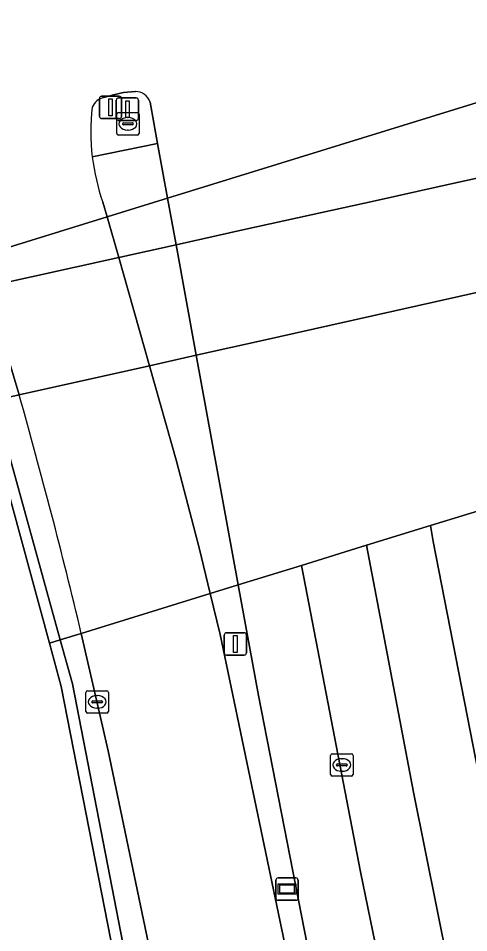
# Model space of a CAD drawing. Extents: x 160806 to 161707, y 383696 to 384148.
# Drawn here: x 161236.82 to 161256.94, y 383826.47 to 383867.3 of the extents above; entities that cross this region are included whole.
import ezdxf

# ---------------------------------------------------------------- set-up
doc = ezdxf.new("R2010")
doc.units = 0
for name, color, linetype in [('IMGEO_Fietspad_open', 7, 'Continuous'), ('IMGEO_Kolk', 7, 'Continuous'), ('IMGEO_Lichtmast', 7, 'Continuous'), ('IMGEO_Muur', 7, 'Continuous'), ('IMGEO_Rijbaan_lokaal_gesloten', 7, 'Continuous'), ('IMGEO_Rioolput', 7, 'Continuous'), ('IMGEO_Tunneldeel', 7, 'Continuous'), ('IMGEO_Verkeerseiland_open', 7, 'Continuous'), ('IMGEO_Verkeersregelinstallatiepaal', 7, 'Continuous'), ('IMGEO_Voetpad_open', 7, 'Continuous'), ('IMGEO_Wegwijzer', 7, 'Continuous')]:
    doc.layers.add(name, color=color, linetype=linetype)

msp = doc.modelspace()

# ---------------------------------------------------------------- linework, layer by layer
at = {"layer": 'IMGEO_Fietspad_open'}
for points in [[(161258.654, 383860.453), (161255.617, 383859.783), (161252.76, 383859.152), (161249.897, 383858.52), (161246.843, 383857.846), (161243.864, 383857.188), (161241.303, 383856.622), (161235.444, 383855.327)], [(161235.733, 383850.231), (161236.859, 383850.483), (161242.673, 383851.783), (161244.766, 383852.251), (161247.733, 383852.915), (161250.78, 383853.596), (161253.629, 383854.233), (161256.498, 383854.874), (161259.501, 383855.546)]]:
    msp.add_lwpolyline(points, dxfattribs=at)
at = {"layer": 'IMGEO_Kolk'}
for p, q in [((161239.842, 383836.346), (161239.842, 383837.198)), ((161239.917, 383837.272), (161240.769, 383837.272)), ((161240.33, 383837.052), (161240.355, 383837.052)), ((161240.843, 383837.198), (161240.843, 383836.346)), ((161240.101, 383836.766), (161240.101, 383836.778)), ((161240.539, 383836.729), (161240.141, 383836.729)), ((161240.144, 383836.815), (161240.542, 383836.815)), ((161240.585, 383836.778), (161240.585, 383836.766)), ((161240.769, 383836.272), (161239.917, 383836.272)), ((161240.353, 383836.492), (161240.328, 383836.492))]:
    msp.add_line(p, q, dxfattribs=at)
for points in [[(161239.842, 383836.346), (161239.842, 383837.198)], [(161239.917, 383837.272), (161240.769, 383837.272)], [(161240.843, 383837.198), (161240.843, 383836.346)], [(161240.769, 383836.272), (161239.917, 383836.272)]]:
    msp.add_lwpolyline(points, dxfattribs=at)
for centre, radius, start, end in [((161239.919, 383837.196), 0.0765, 91.552, 178.448), ((161239.919, 383837.196), 0.0765, 91.552, 178.448), ((161240.767, 383837.196), 0.0765, 1.552, 88.448), ((161240.767, 383837.196), 0.0765, 1.552, 88.448), ((161240.141, 383836.775), 0.0403, 85.8775, 175.7526), ((161240.138, 383836.765), 0.0366, 178.938, 274.7102), ((161240.542, 383836.772), 0.043, 264.8664, 352.4533), ((161240.546, 383836.777), 0.0386, 1.7309, 96.639), ((161239.919, 383836.348), 0.0765, 181.552, 268.448), ((161239.919, 383836.348), 0.0765, 181.552, 268.448), ((161240.767, 383836.348), 0.0765, 271.552, 358.448), ((161240.767, 383836.348), 0.0765, 271.552, 358.448)]:
    msp.add_arc(centre, radius, start, end, dxfattribs=at)
for centre, major_axis, ratio, start_param, end_param in [((161240.329, 383836.772), (-0.387, 0.002), 0.722429, 4.712389, 7.853982), ((161240.354, 383836.772), (-0.39, 0.002), 0.717154, 1.570796, 4.712389)]:
    msp.add_ellipse(centre, major_axis=major_axis, ratio=ratio, start_param=start_param, end_param=end_param, dxfattribs=at)
at = {"layer": 'IMGEO_Lichtmast'}
for p, q in [((161240.44, 383862.919), (161240.44, 383863.719)), ((161240.44, 383863.719), (161240.44, 383862.919)), ((161240.54, 383863.819), (161241.33, 383863.819)), ((161241.33, 383863.819), (161240.54, 383863.819)), ((161241.43, 383863.719), (161241.43, 383862.919)), ((161241.43, 383862.919), (161241.43, 383863.719)), ((161241.33, 383862.819), (161240.54, 383862.819)), ((161240.54, 383862.819), (161241.33, 383862.819)), ((161246.018, 383838.959), (161246.018, 383839.759)), ((161246.018, 383839.759), (161246.018, 383838.959)), ((161246.118, 383839.859), (161246.908, 383839.859)), ((161246.908, 383839.859), (161246.118, 383839.859)), ((161247.008, 383839.759), (161247.008, 383838.959)), ((161247.008, 383838.959), (161247.008, 383839.759)), ((161246.908, 383838.859), (161246.118, 383838.859)), ((161246.118, 383838.859), (161246.908, 383838.859))]:
    msp.add_line(p, q, dxfattribs=at)
for points in [[(161240.86, 383863.694), (161241.01, 383863.694), (161241.01, 383862.944), (161240.86, 383862.944), (161240.86, 383863.694)], [(161246.438, 383839.734), (161246.588, 383839.734), (161246.588, 383838.984), (161246.438, 383838.984), (161246.438, 383839.734)]]:
    msp.add_lwpolyline(points, dxfattribs=at)
for centre, start, end in [((161240.54, 383863.719), 90, 180), ((161240.54, 383863.719), 90, 180), ((161241.33, 383863.719), 0, 90), ((161241.33, 383863.719), 360, 90), ((161240.54, 383862.919), 180, 270), ((161240.54, 383862.919), 180, 270), ((161241.33, 383862.919), 270, 0), ((161241.33, 383862.919), 270, 0), ((161246.118, 383839.759), 90, 180), ((161246.118, 383839.759), 90, 180), ((161246.908, 383839.759), 0, 90), ((161246.908, 383839.759), 360, 90), ((161246.118, 383838.959), 180, 270), ((161246.118, 383838.959), 180, 270), ((161246.908, 383838.959), 270, 0), ((161246.908, 383838.959), 270, 0)]:
    msp.add_arc(centre, 0.1, start, end, dxfattribs=at)
at = {"layer": 'IMGEO_Muur'}
for points in [[(161235.733, 383850.231), (161234.386, 383855.094), (161234.038, 383856.352), (161233.61, 383856.219), (161233.944, 383854.997), (161235.276, 383850.128), (161238.211, 383839.391), (161238.694, 383839.54)], [(161242.274, 383821.936), (161239.237, 383837.58), (161238.694, 383839.54), (161238.211, 383839.391), (161238.738, 383837.463), (161241.78, 383821.883), (161249.06, 383790.222), (161249.537, 383790.335)]]:
    msp.add_lwpolyline(points, close=True, dxfattribs=at)
at = {"layer": 'IMGEO_Rijbaan_lokaal_gesloten'}
for points in [[(161242.703, 383863.555), (161243.039, 383861.701), (161243.484, 383859.266), (161258.081, 383863.771), (161257.506, 383866.727)], [(161232.802, 383864.028), (161233.159, 383863.085), (161233.236, 383862.834), (161233.661, 383861.41), (161234.731, 383857.826), (161235.062, 383856.667), (161240.789, 383858.435), (161240.596, 383859.085)], [(161240.634, 383863.758), (161241.073, 383863.882), (161241.518, 383863.984), (161242.047, 383864.024)], [(161259.501, 383855.546), (161258.654, 383860.453), (161258.081, 383863.771), (161243.484, 383859.266), (161243.864, 383857.188), (161244.766, 383852.251), (161246.641, 383841.994), (161249.469, 383842.867), (161252.374, 383843.765), (161255.223, 383844.644), (161258.098, 383845.532), (161261.069, 383846.45), (161261, 383846.868), (161260.564, 383852.305)], [(161243.879, 383847.525), (161242.673, 383851.783), (161241.303, 383856.622), (161240.789, 383858.435), (161235.062, 383856.667), (161235.444, 383855.327), (161236.1, 383853.031), (161236.859, 383850.483)], [(161239.635, 383839.831), (161245.391, 383841.608), (161244.894, 383843.654), (161243.879, 383847.525)], [(161258.098, 383845.532), (161255.223, 383844.644), (161255.351, 383843.932), (161259.009, 383825.191), (161260.191, 383819.388), (161261.079, 383815.554), (161262.513, 383809.751), (161264.696, 383801.082), (161268.422, 383786.436), (161271.69, 383774.162), (161272.703, 383771.417)], [(161249.469, 383842.867), (161246.641, 383841.994), (161247.543, 383837.06), (161250.994, 383819.392)], [(161272.079, 383751.073), (161271.27, 383753.915), (161267.992, 383764.419), (161264.266, 383778.033), (161260.199, 383793.827), (161258.251, 383801.656), (161254.931, 383815.431), (161252.101, 383829.184), (161249.639, 383841.943), (161249.469, 383842.867)], [(161259.008, 383783.268), (161251.189, 383814.332), (161250.747, 383816.268), (161245.836, 383839.778), (161245.391, 383841.608), (161239.635, 383839.831), (161240.829, 383834.589), (161244.197, 383818.504), (161245.074, 383814.567), (161246.038, 383810.692), (161251.033, 383790.764), (161253.161, 383782.273), (161253.192, 383782.148)]]:
    msp.add_lwpolyline(points, dxfattribs=at)
for points in [[(161255.223, 383844.644), (161252.374, 383843.765), (161253.35, 383838.619), (161254.467, 383832.736), (161257.59, 383817.205), (161262.593, 383796.907), (161267.226, 383778.65), (161272.066, 383761.555), (161275.575, 383751.679), (161278.282, 383752.924), (161278.161, 383753.324), (161278.024, 383753.78), (161272.703, 383771.417), (161271.69, 383774.162), (161268.422, 383786.436), (161264.696, 383801.082), (161262.513, 383809.751), (161261.079, 383815.554), (161260.191, 383819.388), (161259.009, 383825.191), (161255.351, 383843.932)], [(161252.374, 383843.765), (161249.469, 383842.867), (161249.639, 383841.943), (161252.101, 383829.184), (161254.931, 383815.431), (161258.251, 383801.656), (161260.199, 383793.827), (161264.266, 383778.033), (161267.992, 383764.419), (161271.27, 383753.915), (161272.079, 383751.073), (161272.227, 383750.635), (161272.358, 383750.199), (161275.575, 383751.679), (161272.066, 383761.555), (161267.226, 383778.65), (161262.593, 383796.907), (161257.59, 383817.205), (161254.467, 383832.736), (161253.35, 383838.619)]]:
    msp.add_lwpolyline(points, close=True, dxfattribs=at)
for centre, radius, start, end in [((161242.055, 383863.343), 0.681, 18.1629, 90.7122), ((161240.795, 383863.036), 0.74, 102.5829, 156.3931), ((161249.997, 383862.256), 9.939, 173.7851, 186.6273), ((161249.556, 383862.237), 9.498, 186.8198, 199.3803), ((160980.017, 383777.86), 266.912, 13.4253, 15.78842)]:
    msp.add_arc(centre, radius, start, end, dxfattribs=at)
at = {"layer": 'IMGEO_Rioolput'}
for p, q in [((161241.215, 383862.159), (161241.215, 383863.011)), ((161241.29, 383863.085), (161242.142, 383863.085)), ((161241.703, 383862.865), (161241.728, 383862.865)), ((161242.216, 383863.011), (161242.216, 383862.159)), ((161241.474, 383862.579), (161241.474, 383862.591)), ((161241.912, 383862.542), (161241.514, 383862.542)), ((161241.517, 383862.628), (161241.915, 383862.628)), ((161241.958, 383862.591), (161241.958, 383862.579)), ((161242.142, 383862.085), (161241.29, 383862.085)), ((161241.726, 383862.305), (161241.701, 383862.305)), ((161250.769, 383833.531), (161250.769, 383834.383)), ((161250.844, 383834.457), (161251.696, 383834.457)), ((161251.257, 383834.237), (161251.282, 383834.237)), ((161251.77, 383834.383), (161251.77, 383833.531)), ((161251.028, 383833.951), (161251.028, 383833.963)), ((161251.466, 383833.914), (161251.068, 383833.914)), ((161251.071, 383834), (161251.469, 383834)), ((161251.512, 383833.963), (161251.512, 383833.951)), ((161251.696, 383833.457), (161250.844, 383833.457)), ((161251.28, 383833.677), (161251.255, 383833.677))]:
    msp.add_line(p, q, dxfattribs=at)
for points in [[(161241.215, 383862.159), (161241.215, 383863.011)], [(161241.29, 383863.085), (161242.142, 383863.085)], [(161242.216, 383863.011), (161242.216, 383862.159)], [(161242.142, 383862.085), (161241.29, 383862.085)], [(161250.769, 383833.531), (161250.769, 383834.383)], [(161250.844, 383834.457), (161251.696, 383834.457)], [(161251.77, 383834.383), (161251.77, 383833.531)], [(161251.696, 383833.457), (161250.844, 383833.457)]]:
    msp.add_lwpolyline(points, dxfattribs=at)
for centre, radius, start, end in [((161241.292, 383863.009), 0.0765, 91.552, 178.448), ((161241.292, 383863.009), 0.0765, 91.552, 178.448), ((161242.14, 383863.009), 0.0765, 1.552, 88.448), ((161242.14, 383863.009), 0.0765, 1.552, 88.448), ((161241.514, 383862.588), 0.0403, 85.8775, 175.7526), ((161241.511, 383862.578), 0.0366, 178.938, 274.7102), ((161241.915, 383862.585), 0.043, 264.8664, 352.4533), ((161241.919, 383862.59), 0.0386, 1.7309, 96.639), ((161241.292, 383862.161), 0.0765, 181.552, 268.448), ((161241.292, 383862.161), 0.0765, 181.552, 268.448), ((161242.14, 383862.161), 0.0765, 271.552, 358.448), ((161242.14, 383862.161), 0.0765, 271.552, 358.448), ((161250.846, 383834.381), 0.0765, 91.552, 178.448), ((161250.846, 383834.381), 0.0765, 91.552, 178.448), ((161251.694, 383834.381), 0.0765, 1.552, 88.448), ((161251.694, 383834.381), 0.0765, 1.552, 88.448), ((161251.068, 383833.96), 0.0403, 85.8775, 175.7526), ((161251.065, 383833.95), 0.0366, 178.938, 274.7102), ((161251.469, 383833.957), 0.043, 264.8664, 352.4533), ((161251.473, 383833.962), 0.0386, 1.7309, 96.639), ((161250.846, 383833.533), 0.0765, 181.552, 268.448), ((161250.846, 383833.533), 0.0765, 181.552, 268.448), ((161251.694, 383833.533), 0.0765, 271.552, 358.448), ((161251.694, 383833.533), 0.0765, 271.552, 358.448)]:
    msp.add_arc(centre, radius, start, end, dxfattribs=at)
for centre, major_axis, ratio, start_param, end_param in [((161241.702, 383862.585), (-0.387, 0.002), 0.722429, 4.712389, 7.853982), ((161241.727, 383862.585), (-0.39, 0.002), 0.717154, 1.570796, 4.712389), ((161251.256, 383833.957), (-0.387, 0.002), 0.722429, 4.712389, 7.853982), ((161251.281, 383833.957), (-0.39, 0.002), 0.717154, 1.570796, 4.712389)]:
    msp.add_ellipse(centre, major_axis=major_axis, ratio=ratio, start_param=start_param, end_param=end_param, dxfattribs=at)
at = {"layer": 'IMGEO_Tunneldeel'}
msp.add_lwpolyline([(161235.276, 383850.128), (161238.211, 383839.391), (161238.694, 383839.54), (161239.635, 383839.831), (161245.391, 383841.608), (161246.641, 383841.994), (161264.039, 383847.367), (161265.175, 383847.718), (161265.573, 383847.841), (161266.036, 383847.984), (161269.027, 383848.907), (161269.969, 383849.198), (161270.441, 383849.344), (161270.301, 383857.961), (161270.218, 383863.006), (161270.154, 383867.048), (161269.666, 383867.298), (161268.751, 383867.063), (161267.484, 383866.672), (161260.741, 383864.591), (161258.081, 383863.771), (161243.484, 383859.266), (161240.789, 383858.435), (161235.062, 383856.667)], dxfattribs=at)
at = {"layer": 'IMGEO_Verkeerseiland_open'}
for points in [[(161242.047, 383864.024), (161241.518, 383863.984), (161241.073, 383863.882), (161240.634, 383863.758)], [(161240.125, 383861.109), (161243.039, 383861.701), (161242.703, 383863.555)], [(161243.039, 383861.701), (161240.125, 383861.109)], [(161240.596, 383859.085), (161240.789, 383858.435), (161243.484, 383859.266), (161243.039, 383861.701)], [(161236.859, 383850.483), (161236.1, 383853.031), (161235.444, 383855.327), (161235.062, 383856.667), (161234.038, 383856.352), (161234.386, 383855.094), (161235.733, 383850.231), (161238.694, 383839.54), (161239.635, 383839.831)], [(161247.543, 383837.06), (161246.641, 383841.994), (161245.391, 383841.608), (161245.836, 383839.778), (161250.747, 383816.268), (161251.189, 383814.332), (161259.008, 383783.268)], [(161250.994, 383819.392), (161247.543, 383837.06)]]:
    msp.add_lwpolyline(points, dxfattribs=at)
for points in [[(161244.766, 383852.251), (161243.864, 383857.188), (161243.484, 383859.266), (161240.789, 383858.435), (161241.303, 383856.622), (161242.673, 383851.783), (161243.879, 383847.525), (161244.894, 383843.654), (161245.391, 383841.608), (161246.641, 383841.994)], [(161244.197, 383818.504), (161240.829, 383834.589), (161239.635, 383839.831), (161238.694, 383839.54), (161239.237, 383837.58), (161242.274, 383821.936), (161249.537, 383790.335), (161251.033, 383790.764), (161246.038, 383810.692), (161245.074, 383814.567)]]:
    msp.add_lwpolyline(points, close=True, dxfattribs=at)
for centre, radius, start, end in [((161242.055, 383863.343), 0.681, 18.1629, 90.7122), ((161240.795, 383863.036), 0.74, 102.5829, 156.3931), ((161249.997, 383862.256), 9.939, 173.7851, 186.6273), ((161249.556, 383862.237), 9.498, 186.8198, 199.3803), ((160980.017, 383777.86), 266.912, 13.4253, 15.78842)]:
    msp.add_arc(centre, radius, start, end, dxfattribs=at)
at = {"layer": 'IMGEO_Verkeersregelinstallatiepaal'}
for p, q in [((161241.197, 383862.839), (161241.197, 383863.639)), ((161241.197, 383863.639), (161241.197, 383862.839)), ((161241.297, 383863.739), (161242.087, 383863.739)), ((161242.087, 383863.739), (161241.297, 383863.739)), ((161242.187, 383863.639), (161242.187, 383862.839)), ((161242.187, 383862.839), (161242.187, 383863.639)), ((161242.087, 383862.739), (161241.297, 383862.739)), ((161241.297, 383862.739), (161242.087, 383862.739))]:
    msp.add_line(p, q, dxfattribs=at)
msp.add_lwpolyline([(161241.617, 383863.614), (161241.767, 383863.614), (161241.767, 383862.864), (161241.617, 383862.864), (161241.617, 383863.614)], dxfattribs=at)
for centre, start, end in [((161241.297, 383863.639), 90, 180), ((161241.297, 383863.639), 90, 180), ((161242.087, 383863.639), 0, 90), ((161242.087, 383863.639), 360, 90), ((161241.297, 383862.839), 180, 270), ((161241.297, 383862.839), 180, 270), ((161242.087, 383862.839), 270, 0), ((161242.087, 383862.839), 270, 0)]:
    msp.add_arc(centre, 0.1, start, end, dxfattribs=at)
at = {"layer": 'IMGEO_Voetpad_open'}
for points in [[(161235.444, 383855.327), (161241.303, 383856.622), (161243.864, 383857.188), (161246.843, 383857.846), (161249.897, 383858.52), (161252.76, 383859.152), (161255.617, 383859.783), (161258.654, 383860.453), (161260.807, 383860.928), (161264.693, 383861.786), (161265.783, 383862.027), (161268.803, 383862.694), (161269.736, 383862.9), (161270.218, 383863.006), (161270.154, 383867.048), (161269.666, 383867.298), (161268.751, 383867.063), (161267.484, 383866.672), (161260.741, 383864.591), (161258.081, 383863.771), (161243.484, 383859.266), (161240.789, 383858.435), (161235.062, 383856.667)], [(161259.501, 383855.546), (161256.498, 383854.874), (161253.629, 383854.233), (161250.78, 383853.596), (161247.733, 383852.915), (161244.766, 383852.251), (161242.673, 383851.783), (161236.859, 383850.483), (161235.733, 383850.231)], [(161241.78, 383821.883), (161238.738, 383837.463), (161238.211, 383839.391), (161235.276, 383850.128), (161232.239, 383849.441), (161231.99, 383849.371)], [(161235.276, 383850.128), (161238.211, 383839.391), (161238.694, 383839.54), (161239.635, 383839.831), (161245.391, 383841.608), (161246.641, 383841.994), (161264.039, 383847.367)]]:
    msp.add_lwpolyline(points, dxfattribs=at)
at = {"layer": 'IMGEO_Wegwijzer'}
for p, q in [((161248.425, 383828.915), (161249.215, 383828.915)), ((161249.215, 383828.915), (161248.425, 383828.915)), ((161248.325, 383828.015), (161248.325, 383828.815)), ((161248.325, 383828.815), (161248.325, 383828.015)), ((161249.315, 383828.815), (161249.315, 383828.015)), ((161249.315, 383828.015), (161249.315, 383828.815)), ((161249.215, 383827.915), (161248.425, 383827.915)), ((161248.425, 383827.915), (161249.215, 383827.915))]:
    msp.add_line(p, q, dxfattribs=at)
for points in [[(161248.426, 383828.647), (161249.214, 383828.647), (161249.214, 383828.183), (161248.426, 383828.183), (161248.426, 383828.647)], [(161248.491, 383828.582), (161248.491, 383828.248), (161249.149, 383828.248), (161249.149, 383828.582), (161248.491, 383828.582)]]:
    msp.add_lwpolyline(points, dxfattribs=at)
for centre, start, end in [((161248.425, 383828.815), 90, 180), ((161248.425, 383828.815), 90, 180), ((161249.215, 383828.815), 0, 90), ((161249.215, 383828.815), 360, 90), ((161248.425, 383828.015), 180, 270), ((161248.425, 383828.015), 180, 270), ((161249.215, 383828.015), 270, 0), ((161249.215, 383828.015), 270, 0)]:
    msp.add_arc(centre, 0.1, start, end, dxfattribs=at)

doc.saveas('drawing.dxf')
